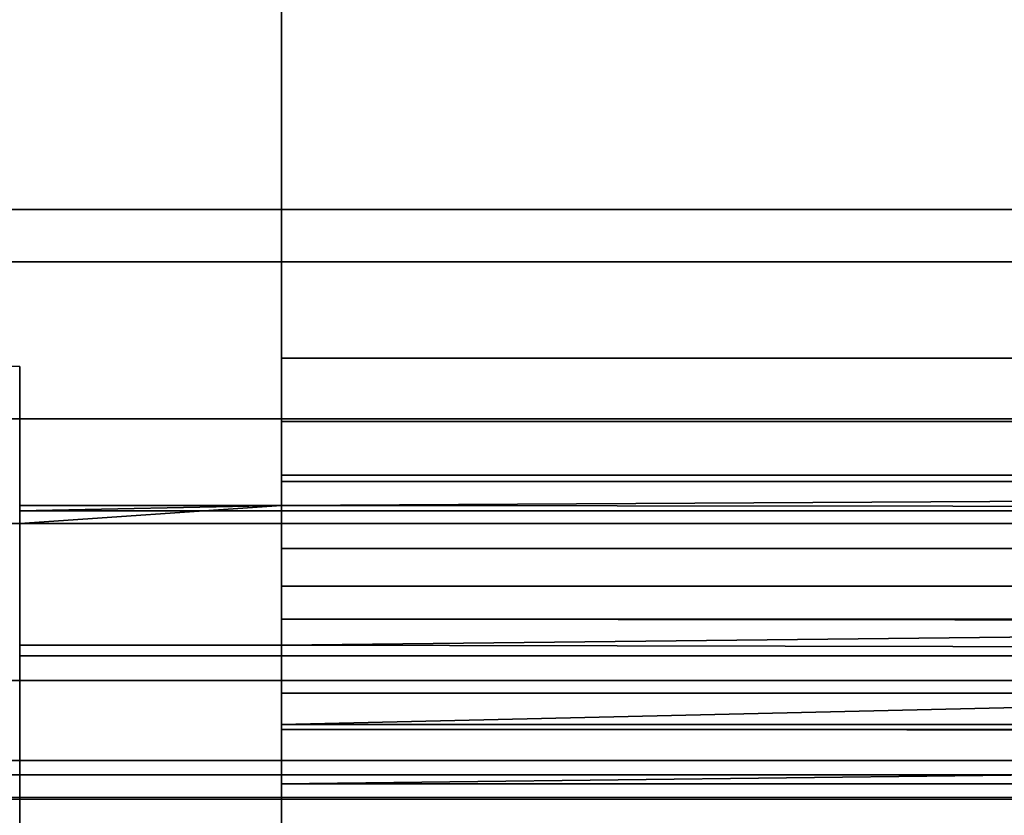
# Model space of a CAD drawing. Header units: millimetres. Extents: x -603 to 3703, y -115 to 249.
# Tile 1009 of 1056: x 3458 to 3468, y 14 to 21. Entities that reach past the tile are written whole.
import ezdxf

# ---------------------------------------------------------------- set-up
doc = ezdxf.new("R2010")
doc.units = ezdxf.units.MM
doc.layers.add('151', color=7, linetype='Continuous', true_color=0xffffff)

# ---------------------------------------------------------------- blocks, each defined once
blk = doc.blocks.new('UG_SURFACE_003')
at = {"layer": '151', "color": 252, "linetype": 'Continuous', "lineweight": 35}
for points in [[(3703.0001, -13.3, 2212.25), (3703.0001, 230.4, 2212.25), (2296.9999, 230.4, 2212.25), (2296.9999, -13.3, 2212.25)], [(2447, -13.3, 2062.2499), (2447, 230.4, 2062.2499), (3553, 230.4, 2062.2499), (3553, -13.3, 2062.2499)]]:
    blk.add_3dface(points, dxfattribs=at)
blk = doc.blocks.new('UG_SURFACE_189')
at = {"layer": '151', "color": 7, "linetype": 'Continuous', "lineweight": 35}
for points in [[(3496.65, 11.15, 2003.9001), (3496.65, 229.15, 2003.9001), (2503.35, 229.15, 2003.9001), (2503.35, 11.15, 2003.9001)], [(2503.5, 11.15, 2003.7501), (2503.5, 229.15, 2003.7501), (3496.5, 229.15, 2003.7501), (3496.5, 11.15, 2003.7501)]]:
    blk.add_3dface(points, dxfattribs=at)
blk = doc.blocks.new('UG_SURFACE_190')
at = {"layer": '151', "color": 41, "linetype": 'Continuous', "lineweight": 35}
for points in [[(3496.65, 229.15, 2003.9001), (3496.65, 11.15, 2003.9001), (2503.35, 11.15, 2003.9001), (2503.35, 229.15, 2003.9001)], [(3510.5, 19, 2017.75), (3510.5, 71, 2017.75), (2489.5, 71, 2017.75), (2489.5, 19, 2017.75)], [(3500.9999, 19.5, 2008.25), (3503.5, 19.5, 2010.7501), (2496.5, 19.5, 2010.7501), (2499.0001, 19.5, 2008.25)], [(3503.5, 19.5, 2010.7501), (3503.5, 17.5, 2010.7501), (2496.5, 17.5, 2010.7501), (2496.5, 19.5, 2010.7501)], [(3500.9999, 19.5, 2008.25), (2499.0001, 19.5, 2008.25), (2499.0001, 11.15, 2008.25), (3500.9999, 11.15, 2008.25)], [(3509.0001, 17.5, 2016.2499), (3510.5, 19, 2017.75), (2489.5, 19, 2017.75), (2490.9999, 17.5, 2016.2499)], [(3503.5, 17.5, 2010.7501), (3509.0001, 17.5, 2016.2499), (2490.9999, 17.5, 2016.2499), (2496.5, 17.5, 2010.7501)]]:
    blk.add_3dface(points, dxfattribs=at)
blk = doc.blocks.new('UG_SURFACE_206')
at = {"layer": '151', "color": 252, "linetype": 'Continuous', "lineweight": 35}
for points in [[(3460.7, 22.8012, 2020.2501), (3460.7, 18.08, 2020.2501), (3512.0001, 18.08, 2020.2501), (3512.0001, 69.5, 2020.2501)], [(3512.0001, 69.5, 2018.75), (3512.0001, 18.08, 2018.75), (3460.7, 18.08, 2018.75), (3460.7, 22.8012, 2018.75)], [(3460.7, 18.08, 2020.2501), (3460.7, 22.8012, 2020.2501), (3460.7, 22.8012, 2018.75), (3460.7, 18.08, 2018.75)], [(3460.7, 18.08, 2018.75), (3512.0001, 18.08, 2018.75), (3512.0001, 17.4754, 2018.6298), (3460.7, 17.4754, 2018.6298)], [(3460.7, 16.9013, 2020.0155), (3512.0001, 16.9013, 2020.0155), (3512.0001, 18.08, 2020.2501), (3460.7, 18.08, 2020.2501)], [(3460.7, 18.08, 2018.75), (3460.7, 17.4754, 2018.6298), (3460.7, 16.9013, 2020.0155), (3460.7, 18.08, 2020.2501)], [(3460.7, 17.4754, 2018.6298), (3512.0001, 17.4754, 2018.6298), (3512.0001, 16.9628, 2018.2872), (3460.7, 16.9628, 2018.2872)], [(3460.7, 15.9021, 2019.3479), (3460.7, 16.9013, 2020.0155), (3460.7, 17.4754, 2018.6298), (3460.7, 16.9628, 2018.2872)], [(3460.7, 16.6732, 2017.8893), (3512.0001, 16.9628, 2018.2872), (3512.0001, 16.6203, 2017.7746)], [(3460.7, 16.6732, 2017.8893), (3460.7, 16.9628, 2018.2872), (3512.0001, 16.9628, 2018.2872)], [(3460.7, 16.9628, 2018.2872), (3460.7, 16.6732, 2017.8893), (3460.7, 15.3376, 2018.5719), (3460.7, 15.9021, 2019.3479)], [(3460.7, 15.9021, 2019.3479), (3512.0001, 15.9021, 2019.3479), (3512.0001, 16.9013, 2020.0155), (3460.7, 16.9013, 2020.0155)], [(3512.0001, 16.6203, 2017.7746), (3458.2, 16.6203, 2017.7746), (3460.7, 16.6732, 2017.8893)], [(3458.2, 16.6203, 2017.7746), (3458.2, 16.6732, 2017.8893), (3460.7, 16.6732, 2017.8893)], [(3460.7, 16.6732, 2017.8893), (3458.2, 16.6732, 2017.8893), (3458.2, 16.5, 2017.9777)], [(3458.2, 16.5, 2017.9777), (3458.2, 15.3376, 2018.5719), (3460.7, 15.3376, 2018.5719), (3460.7, 16.6732, 2017.8893)], [(3512.0001, 16.5, 2017.17), (3458.2, 16.5, 2017.17), (3458.2, 16.6203, 2017.7746), (3512.0001, 16.6203, 2017.7746)], [(3382.0801, 16.5, 2017.17), (3446.8, 16.5, 2017.17), (3460.7, 16.5, 2015.1505), (3444.2999, 16.5, 2015.1505)], [(3444.2999, 16.5, 2015.1505), (3460.7, 16.5, 2015.1505), (3460.7, 15, 2015.1505), (3444.2999, 15, 2015.1505)], [(3460.7, 16.5, 2015.1505), (3446.8, 16.5, 2017.17), (3458.2, 16.5, 2017.17)], [(3458.2, 16.5, 2017.17), (3512.0001, 16.5, 2017.17), (3460.7, 16.5, 2015.1505)], [(3512.0001, 16.5, 2017.17), (3512.0001, 16.5, 2011.8301), (3460.7, 16.5, 2011.8301), (3460.7, 16.5, 2015.1505)], [(3460.7, 16.5, 2011.8301), (3512.0001, 16.5, 2011.8301), (3512.0001, 16.2628, 2010.6447), (3460.7, 16.2628, 2010.6447)], [(3460.7, 16.5, 2011.8301), (3460.7, 16.2628, 2010.6447), (3460.7, 14.8783, 2011.2219), (3460.7, 15, 2011.8301)], [(3460.7, 15, 2011.8301), (3460.7, 15, 2015.1505), (3460.7, 16.5, 2015.1505), (3460.7, 16.5, 2011.8301)], [(3460.7, 16.2628, 2010.6447), (3512.0001, 16.2628, 2010.6447), (3512.0001, 15.5876, 2009.6419), (3460.7, 15.5876, 2009.6419)], [(3460.7, 16.2628, 2010.6447), (3460.7, 15.5876, 2009.6419), (3460.7, 14.532, 2010.7076), (3460.7, 14.8783, 2011.2219)], [(3512.0001, 15.9021, 2019.3479), (3460.7, 15.9021, 2019.3479), (3460.7, 15.3376, 2018.5719)], [(3460.7, 15.3376, 2018.5719), (3512.0001, 15.2345, 2018.3487), (3512.0001, 15.9021, 2019.3479)], [(3460.7, 15.5876, 2009.6419), (3512.0001, 15.5876, 2009.6419), (3502.5001, 15.5451, 2009.6006)], [(3502.5001, 15.5451, 2009.6006), (3460.7, 14.5785, 2008.9762), (3460.7, 15.5876, 2009.6419)], [(3460.7, 14.0143, 2010.366), (3460.7, 14.532, 2010.7076), (3460.7, 15.5876, 2009.6419), (3460.7, 14.5785, 2008.9762)], [(3502.5001, 15.5451, 2009.6006), (3502.5001, 14.5785, 2008.9762), (3460.7, 14.5785, 2008.9762)], [(3460.7, 15.3376, 2018.5719), (3458.2, 15.3376, 2018.5719), (3458.2, 15.2345, 2018.3487), (3512.0001, 15.2345, 2018.3487)], [(3512.0001, 15.2345, 2018.3487), (3458.2, 15.2345, 2018.3487), (3458.2, 15, 2017.17), (3512.0001, 15, 2017.17)], [(3444.2999, 15, 2015.1505), (3460.7, 15, 2015.1505), (3512.0001, 15, 2017.17), (3458.2, 15, 2017.17)], [(3460.7, 15, 2015.1505), (3460.7, 15, 2011.8301), (3512.0001, 15, 2011.8301), (3512.0001, 15, 2017.17)], [(3460.7, 14.8783, 2011.2219), (3512.0001, 14.8783, 2011.2219), (3512.0001, 15, 2011.8301), (3460.7, 15, 2011.8301)], [(3460.7, 14.532, 2010.7076), (3512.0001, 14.532, 2010.7076), (3512.0001, 14.8783, 2011.2219), (3460.7, 14.8783, 2011.2219)], [(3460.7, 13.42, 2008.75), (3460.7, 14.5785, 2008.9762), (3502.5001, 14.5785, 2008.9762), (3502.5001, 13.42, 2008.75)], [(3460.7, 13.42, 2010.2501), (3460.7, 14.0143, 2010.366), (3460.7, 14.5785, 2008.9762), (3460.7, 13.42, 2008.75)], [(3502.5001, 14.5102, 2010.6864), (3460.7, 14.532, 2010.7076), (3460.7, 14.0143, 2010.366)], [(3502.5001, 14.5102, 2010.6864), (3512.0001, 14.5102, 2010.6864), (3512.0001, 14.532, 2010.7076), (3460.7, 14.532, 2010.7076)], [(3460.7, 14.0143, 2010.366), (3502.5001, 14.0143, 2010.366), (3502.5001, 14.5102, 2010.6864)], [(3502.5001, 14.0143, 2010.366), (3460.7, 14.0143, 2010.366), (3460.7, 13.42, 2010.2501), (3502.5001, 13.42, 2010.2501)]]:
    blk.add_3dface(points, dxfattribs=at)
blk = doc.blocks.new('UG_SURFACE_223')
at = {"layer": '151', "color": 7, "linetype": 'Continuous', "lineweight": 35}
for points in [[(2492.7814, 14.2362, 2014.4687), (2490.8032, 13.8666, 2016.4468), (3509.1968, 13.8666, 2016.4468)], [(2492.7814, 14.2362, 2014.4687), (3509.1968, 13.8666, 2016.4468), (3507.2186, 14.2362, 2014.4687)], [(3507.2186, 14.2362, 2014.4687), (3506.7117, 14.0979, 2013.9618), (2493.2883, 14.0979, 2013.9618), (2492.7814, 14.2362, 2014.4687)], [(2493.2883, 14.0979, 2013.9618), (3506.7117, 14.0979, 2013.9618), (3504.3619, 13.4572, 2011.6119), (2495.6381, 13.4572, 2011.6119)], [(3510.85, 13.5578, 2018.1), (3509.1968, 13.8666, 2016.4468), (2490.8032, 13.8666, 2016.4468), (2489.15, 13.5578, 2018.1)]]:
    blk.add_3dface(points, dxfattribs=at)
blk = doc.blocks.new('UG_SURFACE_230')
at = {"layer": '151', "color": 252, "linetype": 'Continuous', "lineweight": 35}
for points in [[(2485.5001, -30.22, 2021.75), (3514.4999, -30.22, 2021.75), (3514.4999, 62.62, 2021.75), (2485.5001, 62.62, 2021.75)], [(2487, -30.22, 2020.2501), (2487, 62.62, 2020.2501), (3513, 62.62, 2020.2501), (3513, -30.22, 2020.2501)]]:
    blk.add_3dface(points, dxfattribs=at)

msp = doc.modelspace()

# ---------------------------------------------------------------- linework, layer by layer
at = {"layer": '151', "color": 252, "linetype": 'Continuous', "lineweight": -3, "true_color": 0x939598}
for p, q in [((3460.7, 18.08, 2018.75), (3460.7, 22.8012, 2018.75)), ((3460.7, 18.08, 2020.25), (3460.7, 22.8012, 2020.25)), ((2496.5, 19.5, 2010.75), (3503.5, 19.5, 2010.75)), ((2499, 19.5, 2008.25), (3501, 19.5, 2008.25)), ((2489.5, 19, 2017.75), (3510.5, 19, 2017.75)), ((3512, 18.08, 2018.75), (3460.7, 18.08, 2018.75)), ((3512, 18.08, 2020.25), (3460.7, 18.08, 2020.25)), ((3458.2, 18, 2010.25), (3446.8, 18, 2010.25)), ((3458.2, 18, 2008.75), (3446.8, 18, 2008.75)), ((3458.2, 13, 2010.25), (3458.2, 18, 2010.25)), ((3458.2, 18, 2008.75), (3458.2, 18, 2010.25)), ((3458.2, 18, 2008.75), (3458.2, 13, 2008.75)), ((2491, 17.5, 2016.25), (3509, 17.5, 2016.25)), ((2496.5, 17.5, 2010.75), (3503.5, 17.5, 2010.75)), ((3460.7, 16.6732, 2017.8892), (3458.2, 16.6732, 2017.8892)), ((3458.2, 16.6732, 2017.8892), (3458.2, 16.5, 2017.9777)), ((3460.7, 16.6732, 2017.8892), (3460.7, 15.3376, 2018.572)), ((3460.7, 16.5, 2015.1506), (3444.3, 16.5, 2015.1506)), ((3446.8, 16.5, 2021.75), (3458.2, 16.5, 2021.75)), ((3512, 16.5, 2017.17), (3458.2, 16.5, 2017.17)), ((3458.2, 16.5, 2021.75), (3458.2, 16.5, 2017.9777)), ((3458.2, 16.5, 2017.17), (3458.2, 16.5, 2017.9777)), ((3458.2, 16.5, 2017.9777), (3458.2, 15.3376, 2018.572)), ((3458.2, 16.5, 2021.75), (3458.2, 15, 2021.75)), ((3460.7, 16.5, 2011.83), (3460.7, 16.5, 2015.1506)), ((3512, 16.5, 2011.83), (3460.7, 16.5, 2011.83)), ((3460.7, 16.5, 2015.1506), (3460.7, 15, 2015.1506)), ((3460.7, 15.3376, 2018.572), (3458.2, 15.3376, 2018.572)), ((3460.7, 15, 2015.1506), (3444.3, 15, 2015.1506)), ((3446.8, 15, 2021.75), (3458.2, 15, 2021.75)), ((3512, 15, 2017.17), (3458.2, 15, 2017.17)), ((3458.2, 15, 2021.75), (3458.2, 15, 2017.17)), ((3460.7, 15, 2015.1506), (3460.7, 15, 2011.83)), ((3512, 15, 2011.83), (3460.7, 15, 2011.83))]:
    msp.add_line(p, q, dxfattribs=at)
at = {"layer": '151', "color": 252, "linetype": 'Continuous', "lineweight": -3, "true_color": 0x939598, "extrusion": (1, 0, 0)}
for centre, radius, start, end in [((18.08, 2017.17, 3460.7), 1.58, 90, 152.92332), ((18.08, 2017.17, 3460.7), 3.08, 90, 152.92332), ((13.42, 2011.83, 3460.7), 3.08, 269.99991, 0), ((18.08, 2017.17, 3458.2), 3.08, 152.92332, 180)]:
    msp.add_arc(centre, radius, start, end, dxfattribs=at)
at = {"layer": '151', "color": 252, "linetype": 'Continuous', "lineweight": -3, "true_color": 0x939598, "extrusion": (-1, 0, 0)}
for centre, start, end in [((-18.08, 2017.17, -3458.2), 0, 27.07668), ((-13.42, 2011.83, -3460.7), 180, 270.00013)]:
    msp.add_arc(centre, 1.58, start, end, dxfattribs=at)

# ---------------------------------------------------------------- block references
at = {"layer": '151', "color": 252, "linetype": 'Continuous', "lineweight": -3, "true_color": 0x939598}
for name in ['UG_SURFACE_189', 'UG_SURFACE_003', 'UG_SURFACE_190', 'UG_SURFACE_230', 'UG_SURFACE_206', 'UG_SURFACE_223']:
    msp.add_blockref(name, (0, 0), dxfattribs=at)

doc.saveas('drawing.dxf')
